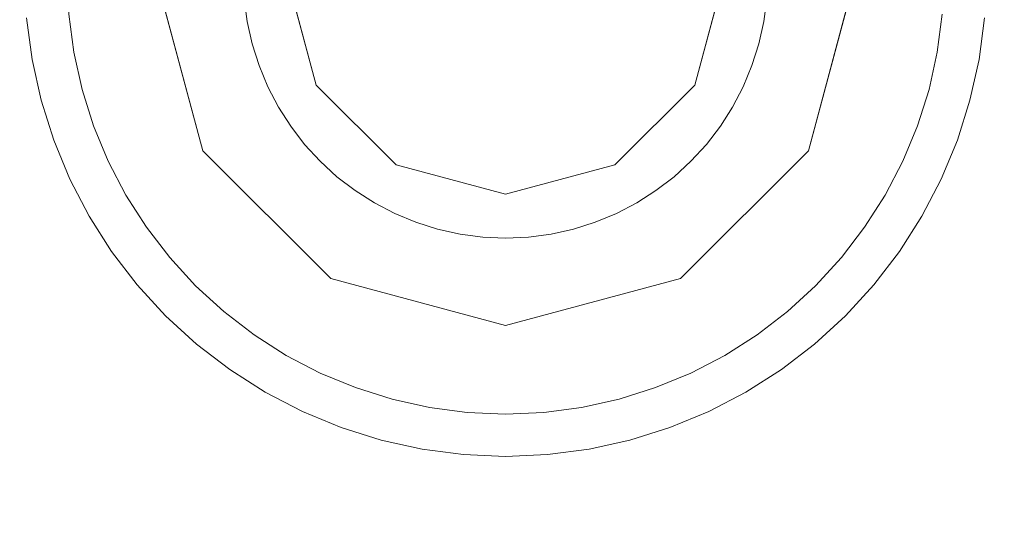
# Model space of a CAD drawing. Header units: inches. Extents: x -412 to -304, y -62 to 18.
# Tile 527 of 656: x -362.8 to -362.357, y -3.253 to -3.023. Entities that reach past the tile are written whole.
import ezdxf

# ---------------------------------------------------------------- set-up
doc = ezdxf.new("R2010")
doc.units = ezdxf.units.IN
doc.header["$LTSCALE"] = 32
doc.header["$MEASUREMENT"] = 0
for name, color, linetype, lineweight in [('Black', 7, 'Continuous', 18), ('DashLine', 7, 'Continuous', 13), ('Drawing', 7, 'Continuous', 18), ('Metal_HtAdjMech', 7, 'Continuous', 18), ('Metal_MP', 7, 'Continuous', 5), ('None', 7, 'Continuous', 18), ('SolidLine', 7, 'Continuous', 15), ('Wood_1-H', 7, 'Continuous', 13)]:
    doc.layers.add(name, color=color, linetype=linetype, lineweight=lineweight)

# ---------------------------------------------------------------- blocks, each defined once
blk = doc.blocks.new('Group-20')
at = {"layer": 'Black'}
for points in [[(-34.54794, 16.53613, 28.9791), (34.54794, 16.53613, 28.9791), (34.54794, -16.53613, 28.9791), (-34.54794, -16.53613, 28.9791)], [(-34.54794, 16.53613, 27.70079), (34.54794, 16.53613, 27.70079), (34.54794, -16.53613, 27.70079), (-34.54794, -16.53613, 27.70079)]]:
    blk.add_3dface(points, dxfattribs=at)
at = {"layer": 'Wood_1-H'}
for points in [[(-35.96494, 17.95313, 28.99879), (35.96494, 17.95313, 28.99879), (35.96494, -17.95313, 28.99879), (-35.96494, -17.95313, 28.99879)], [(-35.96494, 17.95313, 28.9791), (35.96494, 17.95313, 28.9791), (35.96494, -17.95313, 28.9791), (-35.96494, -17.95313, 28.9791)]]:
    blk.add_3dface(points, dxfattribs=at)
blk = doc.blocks.new('MP-Leg-502-89 (3D)')
at = {"layer": 'Metal_MP', "invisible_edges": 8}
for points in [[(-1.84436, 0.25, 5.29509), (-19.27102, 0.25, 1.8125), (-19.27102, -0.25, 1.8125), (-1.84436, -0.25, 5.29509)], [(-1.84436, -0.25, 2.30255), (-19.27102, -0.25, 0.3125), (-19.27102, 0.25, 0.3125), (-1.84436, 0.25, 2.30255)]]:
    blk.add_3dface(points, dxfattribs=at)
at = {"layer": 'Metal_MP'}
blk.add_3dface([(-1.84436, -0.25, 2.30255), (-1.84436, -0.25, 5.29509), (-19.27102, -0.25, 1.8125), (-19.27102, -0.25, 0.3125)], dxfattribs=at)
blk = doc.blocks.new('MPHtAdjLeg-16-NoCable (3D)')
at = {"layer": 'DashLine', "color": 7, "rotation": 59.99999999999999}
blk.add_blockref('MP-Leg-502-89 (3D)', (0, 0), dxfattribs=at)
blk = doc.blocks.new('MpHtAdjBase-3 (3D)')
at = {"layer": 'Black', "color": 7}
blk.add_blockref('MPHtAdjLeg-16-NoCable (3D)', (-21.55512, 0), dxfattribs=at)
blk = doc.blocks.new('TIEndPipe-500 (3D)')
at = {"layer": 'Black'}
for points, invisible_edges in [([(-0.92437, -4.39205, -0.07874), (-0.93459, -4.3907, -0.07874), (-0.92601, -4.29265, -0.07874), (-0.90728, -4.29512, -0.07874)], 10), ([(-0.90728, -4.29512, -0.01969), (-0.92601, -4.29265, -0.01969), (-0.92767, -4.31169), (-0.9106, -4.31393)], 10), ([(-0.92601, -4.29265, -0.07874), (-0.92601, -4.29265, -0.01969), (-0.90728, -4.29512, -0.01969), (-0.90728, -4.29512, -0.07874)], 5), ([(-0.90728, -4.29512, -0.07874), (-0.88884, -4.29921, -0.07874), (-0.91431, -4.39428, -0.07874), (-0.92437, -4.39205, -0.07874)], 10), ([(-0.88884, -4.29921, -0.01969), (-0.90728, -4.29512, -0.01969), (-0.9106, -4.31393), (-0.89378, -4.31766)], 10), ([(-0.90728, -4.29512, -0.07874), (-0.90728, -4.29512, -0.01969), (-0.88884, -4.29921, -0.01969), (-0.88884, -4.29921, -0.07874)], 5), ([(-0.88884, -4.29921, -0.07874), (-0.87082, -4.30489, -0.07874), (-0.90449, -4.39738, -0.07874), (-0.91431, -4.39428, -0.07874)], 10), ([(-0.87082, -4.30489, -0.01969), (-0.88884, -4.29921, -0.01969), (-0.89378, -4.31766), (-0.87736, -4.32284)], 10), ([(-0.88884, -4.29921, -0.07874), (-0.88884, -4.29921, -0.01969), (-0.87082, -4.30489, -0.01969), (-0.87082, -4.30489, -0.07874)], 5), ([(-0.89497, -4.40132, -0.07874), (-0.90449, -4.39738, -0.07874), (-0.87082, -4.30489, -0.07874), (-0.85337, -4.31211, -0.07874)], 10), ([(-0.85337, -4.31211, -0.01969), (-0.87082, -4.30489, -0.01969), (-0.87736, -4.32284), (-0.86145, -4.32943)], 10), ([(-0.87082, -4.30489, -0.07874), (-0.87082, -4.30489, -0.01969), (-0.85337, -4.31211, -0.01969), (-0.85337, -4.31211, -0.07874)], 5), ([(-0.9106, -4.31393), (-0.92767, -4.31169), (-0.94494, -4.40994)], 10), ([(-0.94494, -4.40994), (-0.89573, -4.42312), (-0.89378, -4.31766), (-0.9106, -4.31393)], 10), ([(-0.85337, -4.31211, -0.07874), (-0.83661, -4.32084, -0.07874), (-0.88583, -4.40608, -0.07874), (-0.89497, -4.40132, -0.07874)], 10), ([(-0.83661, -4.32084, -0.01969), (-0.85337, -4.31211, -0.01969), (-0.86145, -4.32943), (-0.84617, -4.33739)], 10), ([(-0.85337, -4.31211, -0.07874), (-0.85337, -4.31211, -0.01969), (-0.83661, -4.32084, -0.01969), (-0.83661, -4.32084, -0.07874)], 5), ([(-0.89573, -4.42312), (-0.86145, -4.32943), (-0.87736, -4.32284), (-0.89378, -4.31766)], 9), ([(-0.87714, -4.41161, -0.07874), (-0.88583, -4.40608, -0.07874), (-0.83661, -4.32084, -0.07874), (-0.82068, -4.33099, -0.07874)], 10), ([(-0.82068, -4.33099, -0.01969), (-0.83661, -4.32084, -0.01969), (-0.84617, -4.33739), (-0.83164, -4.34664)], 10), ([(-0.83661, -4.32084, -0.07874), (-0.83661, -4.32084, -0.01969), (-0.82068, -4.33099, -0.01969), (-0.82068, -4.33099, -0.07874)], 5), ([(-0.89573, -4.42312), (-0.84617, -4.33739), (-0.86145, -4.32943)], 9), ([(-0.86896, -4.41788, -0.07874), (-0.87714, -4.41161, -0.07874), (-0.82068, -4.33099, -0.07874), (-0.8057, -4.34249, -0.07874)], 10), ([(-0.8057, -4.34249, -0.01969), (-0.82068, -4.33099, -0.01969), (-0.83164, -4.34664), (-0.81798, -4.35712)], 10), ([(-0.82068, -4.33099, -0.07874), (-0.82068, -4.33099, -0.01969), (-0.8057, -4.34249, -0.01969), (-0.8057, -4.34249, -0.07874)], 5), ([(-0.81798, -4.35712), (-0.83164, -4.34664), (-0.84617, -4.33739), (-0.89573, -4.42312)], 12), ([(-0.8057, -4.34249, -0.07874), (-0.79177, -4.35525, -0.07874), (-0.86137, -4.42485, -0.07874), (-0.86896, -4.41788, -0.07874)], 10), ([(-0.79177, -4.35525, -0.01969), (-0.8057, -4.34249, -0.01969), (-0.81798, -4.35712), (-0.80528, -4.36876)], 10), ([(-0.8057, -4.34249, -0.07874), (-0.8057, -4.34249, -0.01969), (-0.79177, -4.35525, -0.01969), (-0.79177, -4.35525, -0.07874)], 5), ([(-0.80528, -4.36876), (-0.81798, -4.35712), (-0.89573, -4.42312), (-0.8597, -4.45915)], 10), ([(-0.8544, -4.43244, -0.07874), (-0.86137, -4.42485, -0.07874), (-0.79177, -4.35525, -0.07874), (-0.77901, -4.36918, -0.07874)], 10), ([(-0.77901, -4.36918, -0.01969), (-0.79177, -4.35525, -0.01969), (-0.80528, -4.36876), (-0.79364, -4.38146)], 10), ([(-0.79177, -4.35525, -0.07874), (-0.79177, -4.35525, -0.01969), (-0.77901, -4.36918, -0.01969), (-0.77901, -4.36918, -0.07874)], 5), ([(-0.8597, -4.45915), (-0.79364, -4.38146), (-0.80528, -4.36876)], 9), ([(-0.77901, -4.36918, -0.07874), (-0.76751, -4.38416, -0.07874), (-0.84813, -4.44062, -0.07874), (-0.8544, -4.43244, -0.07874)], 10), ([(-0.76751, -4.38416, -0.01969), (-0.77901, -4.36918, -0.01969), (-0.79364, -4.38146), (-0.78316, -4.39512)], 10), ([(-0.77901, -4.36918, -0.07874), (-0.77901, -4.36918, -0.01969), (-0.76751, -4.38416, -0.01969), (-0.76751, -4.38416, -0.07874)], 5), ([(-0.8597, -4.45915), (-0.7739, -4.40965), (-0.78316, -4.39512), (-0.79364, -4.38146)], 9), ([(-0.8426, -4.44931, -0.07874), (-0.84813, -4.44062, -0.07874), (-0.76751, -4.38416, -0.07874), (-0.75736, -4.40009, -0.07874)], 10), ([(-0.75736, -4.40009, -0.01969), (-0.76751, -4.38416, -0.01969), (-0.78316, -4.39512), (-0.7739, -4.40965)], 10), ([(-0.76751, -4.38416, -0.07874), (-0.76751, -4.38416, -0.01969), (-0.75736, -4.40009, -0.01969), (-0.75736, -4.40009, -0.07874)], 5), ([(-0.92437, -4.39205, -0.15748), (-0.93459, -4.3907, -0.15748), (-0.94488, -4.39025, -0.15748), (-0.94494, -4.40994, -0.15748)], 12), ([(-0.91431, -4.39428, -0.15748), (-0.92437, -4.39205, -0.15748), (-0.94494, -4.40994, -0.15748), (-0.89573, -4.42312, -0.15748)], 10), ([(-0.93459, -4.3907, -0.15748), (-0.93459, -4.3907, -0.07874), (-0.92437, -4.39205, -0.07874), (-0.92437, -4.39205, -0.15748)], 5), ([(-0.92437, -4.39205, -0.15748), (-0.92437, -4.39205, -0.07874), (-0.91431, -4.39428, -0.07874), (-0.91431, -4.39428, -0.15748)], 5), ([(-0.91431, -4.39428, -0.15748), (-0.91431, -4.39428, -0.07874), (-0.90449, -4.39738, -0.07874), (-0.90449, -4.39738, -0.15748)], 5), ([(-0.89497, -4.40132, -0.15748), (-0.90449, -4.39738, -0.15748), (-0.91431, -4.39428, -0.15748), (-0.89573, -4.42312, -0.15748)], 12), ([(-0.90449, -4.39738, -0.15748), (-0.90449, -4.39738, -0.07874), (-0.89497, -4.40132, -0.07874), (-0.89497, -4.40132, -0.15748)], 5), ([(-0.89573, -4.42312, -0.15748), (-0.88583, -4.40608, -0.15748), (-0.89497, -4.40132, -0.15748)], 9), ([(-0.89497, -4.40132, -0.15748), (-0.89497, -4.40132, -0.07874), (-0.88583, -4.40608, -0.07874), (-0.88583, -4.40608, -0.15748)], 5), ([(-0.75736, -4.40009, -0.07874), (-0.74863, -4.41685, -0.07874), (-0.83784, -4.45845, -0.07874), (-0.8426, -4.44931, -0.07874)], 10), ([(-0.74863, -4.41685, -0.01969), (-0.75736, -4.40009, -0.01969), (-0.7739, -4.40965), (-0.76595, -4.42493)], 10), ([(-0.75736, -4.40009, -0.07874), (-0.75736, -4.40009, -0.01969), (-0.74863, -4.41685, -0.01969), (-0.74863, -4.41685, -0.07874)], 5), ([(-0.86896, -4.41788, -0.15748), (-0.87714, -4.41161, -0.15748), (-0.88583, -4.40608, -0.15748), (-0.89573, -4.42312, -0.15748)], 12), ([(-0.88583, -4.40608, -0.15748), (-0.88583, -4.40608, -0.07874), (-0.87714, -4.41161, -0.07874), (-0.87714, -4.41161, -0.15748)], 5), ([(-0.87714, -4.41161, -0.15748), (-0.87714, -4.41161, -0.07874), (-0.86896, -4.41788, -0.07874), (-0.86896, -4.41788, -0.15748)], 5), ([(-0.76595, -4.42493), (-0.7739, -4.40965), (-0.8597, -4.45915)], 10), ([(-0.86137, -4.42485, -0.15748), (-0.86896, -4.41788, -0.15748), (-0.89573, -4.42312, -0.15748), (-0.8597, -4.45915, -0.15748)], 10), ([(-0.86896, -4.41788, -0.15748), (-0.86896, -4.41788, -0.07874), (-0.86137, -4.42485, -0.07874), (-0.86137, -4.42485, -0.15748)], 5), ([(-0.83389, -4.46797, -0.07874), (-0.83784, -4.45845, -0.07874), (-0.74863, -4.41685, -0.07874), (-0.74141, -4.4343, -0.07874)], 10), ([(-0.74141, -4.4343, -0.01969), (-0.74863, -4.41685, -0.01969), (-0.76595, -4.42493), (-0.75936, -4.44084)], 10), ([(-0.74863, -4.41685, -0.07874), (-0.74863, -4.41685, -0.01969), (-0.74141, -4.4343, -0.01969), (-0.74141, -4.4343, -0.07874)], 5), ([(-0.86137, -4.42485, -0.15748), (-0.86137, -4.42485, -0.07874), (-0.8544, -4.43244, -0.07874), (-0.8544, -4.43244, -0.15748)], 5), ([(-0.8597, -4.45915, -0.15748), (-0.8544, -4.43244, -0.15748), (-0.86137, -4.42485, -0.15748)], 9), ([(-0.75936, -4.44084), (-0.76595, -4.42493), (-0.8597, -4.45915)], 10), ([(-0.8597, -4.45915, -0.15748), (-0.8426, -4.44931, -0.15748), (-0.84813, -4.44062, -0.15748), (-0.8544, -4.43244, -0.15748)], 9), ([(-0.8544, -4.43244, -0.15748), (-0.8544, -4.43244, -0.07874), (-0.84813, -4.44062, -0.07874), (-0.84813, -4.44062, -0.15748)], 5), ([(-0.74141, -4.4343, -0.07874), (-0.73572, -4.45232, -0.07874), (-0.8308, -4.47779, -0.07874), (-0.83389, -4.46797, -0.07874)], 10), ([(-0.73572, -4.45232, -0.01969), (-0.74141, -4.4343, -0.01969), (-0.75936, -4.44084), (-0.75418, -4.45726)], 10), ([(-0.74141, -4.4343, -0.07874), (-0.74141, -4.4343, -0.01969), (-0.73572, -4.45232, -0.01969), (-0.73572, -4.45232, -0.07874)], 5), ([(-0.8597, -4.45915), (-0.84652, -4.50836), (-0.75418, -4.45726), (-0.75936, -4.44084)], 10), ([(-0.84813, -4.44062, -0.15748), (-0.84813, -4.44062, -0.07874), (-0.8426, -4.44931, -0.07874), (-0.8426, -4.44931, -0.15748)], 5), ([(-0.83389, -4.46797, -0.15748), (-0.83784, -4.45845, -0.15748), (-0.8426, -4.44931, -0.15748), (-0.8597, -4.45915, -0.15748)], 12), ([(-0.8426, -4.44931, -0.15748), (-0.8426, -4.44931, -0.07874), (-0.83784, -4.45845, -0.07874), (-0.83784, -4.45845, -0.15748)], 5), ([(-0.82857, -4.48785, -0.07874), (-0.8308, -4.47779, -0.07874), (-0.73572, -4.45232, -0.07874), (-0.73164, -4.47076, -0.07874)], 10), ([(-0.73164, -4.47076, -0.01969), (-0.73572, -4.45232, -0.01969), (-0.75418, -4.45726), (-0.75045, -4.47408)], 10), ([(-0.73572, -4.45232, -0.07874), (-0.73572, -4.45232, -0.01969), (-0.73164, -4.47076, -0.01969), (-0.73164, -4.47076, -0.07874)], 5), ([(-0.8308, -4.47779, -0.15748), (-0.83389, -4.46797, -0.15748), (-0.8597, -4.45915, -0.15748), (-0.84652, -4.50836, -0.15748)], 10), ([(-0.84652, -4.50836), (-0.75045, -4.47408), (-0.75418, -4.45726)], 9), ([(-0.83784, -4.45845, -0.15748), (-0.83784, -4.45845, -0.07874), (-0.83389, -4.46797, -0.07874), (-0.83389, -4.46797, -0.15748)], 5), ([(-0.83389, -4.46797, -0.15748), (-0.83389, -4.46797, -0.07874), (-0.8308, -4.47779, -0.07874), (-0.8308, -4.47779, -0.15748)], 5), ([(-0.82722, -4.49807, -0.07874), (-0.82857, -4.48785, -0.07874), (-0.73164, -4.47076, -0.07874), (-0.72917, -4.48949, -0.07874)], 10), ([(-0.72917, -4.48949, -0.01969), (-0.73164, -4.47076, -0.01969), (-0.75045, -4.47408), (-0.74821, -4.49116)], 10), ([(-0.73164, -4.47076, -0.07874), (-0.73164, -4.47076, -0.01969), (-0.72917, -4.48949, -0.01969), (-0.72917, -4.48949, -0.07874)], 5), ([(-0.84652, -4.50836), (-0.74745, -4.50836), (-0.74821, -4.49116), (-0.75045, -4.47408)], 9), ([(-0.84652, -4.50836, -0.15748), (-0.82857, -4.48785, -0.15748), (-0.8308, -4.47779, -0.15748)], 9), ([(-0.8308, -4.47779, -0.15748), (-0.8308, -4.47779, -0.07874), (-0.82857, -4.48785, -0.07874), (-0.82857, -4.48785, -0.15748)], 5), ([(-0.84652, -4.50836, -0.15748), (-0.82722, -4.49807, -0.15748), (-0.82857, -4.48785, -0.15748)], 9), ([(-0.82857, -4.48785, -0.15748), (-0.82857, -4.48785, -0.07874), (-0.82722, -4.49807, -0.07874), (-0.82722, -4.49807, -0.15748)], 5), ([(-0.72917, -4.48949, -0.07874), (-0.72835, -4.50836, -0.07874), (-0.82677, -4.50836, -0.07874), (-0.82722, -4.49807, -0.07874)], 10), ([(-0.72835, -4.50836, -0.01969), (-0.72917, -4.48949, -0.01969), (-0.74821, -4.49116), (-0.74745, -4.50836)], 10), ([(-0.72917, -4.48949, -0.07874), (-0.72917, -4.48949, -0.01969), (-0.72835, -4.50836, -0.01969), (-0.72835, -4.50836, -0.07874)], 5), ([(-0.84652, -4.50836, -0.15748), (-0.82677, -4.50836, -0.15748), (-0.82722, -4.49807, -0.15748)], 9), ([(-0.82722, -4.49807, -0.15748), (-0.82722, -4.49807, -0.07874), (-0.82677, -4.50836, -0.07874), (-0.82677, -4.50836, -0.15748)], 5), ([(-0.84652, -4.50836), (-0.8597, -4.55757), (-0.75936, -4.57589), (-0.75418, -4.55946)], 10), ([(-0.84652, -4.50836, -0.15748), (-0.8597, -4.55757, -0.15748), (-0.83389, -4.54876, -0.15748), (-0.8308, -4.53893, -0.15748)], 10), ([(-0.75418, -4.55946), (-0.75045, -4.54265), (-0.84652, -4.50836)], 10), ([(-0.75045, -4.54265), (-0.74821, -4.52557), (-0.74745, -4.50836), (-0.84652, -4.50836)], 12), ([(-0.8308, -4.53893, -0.15748), (-0.82857, -4.52887, -0.15748), (-0.84652, -4.50836, -0.15748)], 10), ([(-0.82857, -4.52887, -0.15748), (-0.82722, -4.51866, -0.15748), (-0.84652, -4.50836, -0.15748)], 10), ([(-0.82722, -4.51866, -0.15748), (-0.82677, -4.50836, -0.15748), (-0.84652, -4.50836, -0.15748)], 10), ([(-0.82722, -4.51866, -0.07874), (-0.82677, -4.50836, -0.07874), (-0.72835, -4.50836, -0.07874), (-0.72917, -4.52723, -0.07874)], 10), ([(-0.82677, -4.50836, -0.15748), (-0.82677, -4.50836, -0.07874), (-0.82722, -4.51866, -0.07874), (-0.82722, -4.51866, -0.15748)], 5), ([(-0.72917, -4.52723, -0.01969), (-0.72835, -4.50836, -0.01969), (-0.74745, -4.50836), (-0.74821, -4.52557)], 10), ([(-0.72835, -4.50836, -0.07874), (-0.72835, -4.50836, -0.01969), (-0.72917, -4.52723, -0.01969), (-0.72917, -4.52723, -0.07874)], 5), ([(-0.72917, -4.52723, -0.07874), (-0.73164, -4.54596, -0.07874), (-0.82857, -4.52887, -0.07874), (-0.82722, -4.51866, -0.07874)], 10), ([(-0.82722, -4.51866, -0.15748), (-0.82722, -4.51866, -0.07874), (-0.82857, -4.52887, -0.07874), (-0.82857, -4.52887, -0.15748)], 5), ([(-0.73164, -4.54596, -0.01969), (-0.72917, -4.52723, -0.01969), (-0.74821, -4.52557), (-0.75045, -4.54265)], 10), ([(-0.73164, -4.54596, -0.07874), (-0.73572, -4.56441, -0.07874), (-0.8308, -4.53893, -0.07874), (-0.82857, -4.52887, -0.07874)], 10), ([(-0.82857, -4.52887, -0.15748), (-0.82857, -4.52887, -0.07874), (-0.8308, -4.53893, -0.07874), (-0.8308, -4.53893, -0.15748)], 5), ([(-0.72917, -4.52723, -0.07874), (-0.72917, -4.52723, -0.01969), (-0.73164, -4.54596, -0.01969), (-0.73164, -4.54596, -0.07874)], 5), ([(-0.83389, -4.54876, -0.07874), (-0.8308, -4.53893, -0.07874), (-0.73572, -4.56441, -0.07874), (-0.74141, -4.58242, -0.07874)], 10), ([(-0.8308, -4.53893, -0.15748), (-0.8308, -4.53893, -0.07874), (-0.83389, -4.54876, -0.07874), (-0.83389, -4.54876, -0.15748)], 5), ([(-0.73572, -4.56441, -0.01969), (-0.73164, -4.54596, -0.01969), (-0.75045, -4.54265), (-0.75418, -4.55946)], 10), ([(-0.8597, -4.55757, -0.15748), (-0.8426, -4.56742, -0.15748), (-0.83784, -4.55828, -0.15748), (-0.83389, -4.54876, -0.15748)], 9), ([(-0.74141, -4.58242, -0.07874), (-0.74863, -4.59987, -0.07874), (-0.83784, -4.55828, -0.07874), (-0.83389, -4.54876, -0.07874)], 10), ([(-0.83389, -4.54876, -0.15748), (-0.83389, -4.54876, -0.07874), (-0.83784, -4.55828, -0.07874), (-0.83784, -4.55828, -0.15748)], 5), ([(-0.73164, -4.54596, -0.07874), (-0.73164, -4.54596, -0.01969), (-0.73572, -4.56441, -0.01969), (-0.73572, -4.56441, -0.07874)], 5), ([(-0.81798, -4.6596), (-0.80528, -4.64796), (-0.8597, -4.55757), (-0.89573, -4.5936)], 10), ([(-0.8597, -4.55757, -0.15748), (-0.89573, -4.5936, -0.15748), (-0.86896, -4.59884, -0.15748), (-0.86137, -4.59188, -0.15748)], 10), ([(-0.86137, -4.59188, -0.15748), (-0.8544, -4.58428, -0.15748), (-0.8597, -4.55757, -0.15748)], 10), ([(-0.80528, -4.64796), (-0.79364, -4.63527), (-0.8597, -4.55757)], 10), ([(-0.79364, -4.63527), (-0.78316, -4.6216), (-0.7739, -4.60708), (-0.8597, -4.55757)], 12), ([(-0.8597, -4.55757), (-0.7739, -4.60708), (-0.76595, -4.5918), (-0.75936, -4.57589)], 9), ([(-0.8544, -4.58428, -0.15748), (-0.84813, -4.57611, -0.15748), (-0.8426, -4.56742, -0.15748), (-0.8597, -4.55757, -0.15748)], 12), ([(-0.8426, -4.56742, -0.07874), (-0.83784, -4.55828, -0.07874), (-0.74863, -4.59987, -0.07874), (-0.75736, -4.61663, -0.07874)], 10), ([(-0.83784, -4.55828, -0.15748), (-0.83784, -4.55828, -0.07874), (-0.8426, -4.56742, -0.07874), (-0.8426, -4.56742, -0.15748)], 5), ([(-0.74141, -4.58242, -0.01969), (-0.73572, -4.56441, -0.01969), (-0.75418, -4.55946), (-0.75936, -4.57589)], 10), ([(-0.73572, -4.56441, -0.07874), (-0.73572, -4.56441, -0.01969), (-0.74141, -4.58242, -0.01969), (-0.74141, -4.58242, -0.07874)], 5), ([(-0.75736, -4.61663, -0.07874), (-0.76751, -4.63256, -0.07874), (-0.84813, -4.57611, -0.07874), (-0.8426, -4.56742, -0.07874)], 10), ([(-0.8426, -4.56742, -0.15748), (-0.8426, -4.56742, -0.07874), (-0.84813, -4.57611, -0.07874), (-0.84813, -4.57611, -0.15748)], 5), ([(-0.74863, -4.59987, -0.01969), (-0.74141, -4.58242, -0.01969), (-0.75936, -4.57589), (-0.76595, -4.5918)], 10), ([(-0.8544, -4.58428, -0.07874), (-0.84813, -4.57611, -0.07874), (-0.76751, -4.63256, -0.07874), (-0.77901, -4.64755, -0.07874)], 10), ([(-0.84813, -4.57611, -0.15748), (-0.84813, -4.57611, -0.07874), (-0.8544, -4.58428, -0.07874), (-0.8544, -4.58428, -0.15748)], 5), ([(-0.77901, -4.64755, -0.07874), (-0.79177, -4.66148, -0.07874), (-0.86137, -4.59188, -0.07874), (-0.8544, -4.58428, -0.07874)], 10), ([(-0.8544, -4.58428, -0.15748), (-0.8544, -4.58428, -0.07874), (-0.86137, -4.59188, -0.07874), (-0.86137, -4.59188, -0.15748)], 5), ([(-0.74141, -4.58242, -0.07874), (-0.74141, -4.58242, -0.01969), (-0.74863, -4.59987, -0.01969), (-0.74863, -4.59987, -0.07874)], 5), ([(-0.89573, -4.5936), (-0.94494, -4.60679), (-0.9106, -4.70279), (-0.89378, -4.69906)], 10), ([(-0.89573, -4.5936, -0.15748), (-0.94494, -4.60679, -0.15748), (-0.92437, -4.62468, -0.15748), (-0.91431, -4.62245, -0.15748)], 10), ([(-0.89573, -4.5936, -0.15748), (-0.91431, -4.62245, -0.15748), (-0.90449, -4.61935, -0.15748), (-0.89497, -4.61541, -0.15748)], 9), ([(-0.89573, -4.5936), (-0.83164, -4.67009), (-0.81798, -4.6596)], 9), ([(-0.89573, -4.5936), (-0.84617, -4.67934), (-0.83164, -4.67009)], 9), ([(-0.89378, -4.69906), (-0.87736, -4.69388), (-0.86145, -4.68729), (-0.89573, -4.5936)], 12), ([(-0.86145, -4.68729), (-0.84617, -4.67934), (-0.89573, -4.5936)], 10), ([(-0.89573, -4.5936, -0.15748), (-0.88583, -4.61065, -0.15748), (-0.87714, -4.60511, -0.15748), (-0.86896, -4.59884, -0.15748)], 9), ([(-0.89497, -4.61541, -0.15748), (-0.88583, -4.61065, -0.15748), (-0.89573, -4.5936, -0.15748)], 10), ([(-0.86896, -4.59884, -0.07874), (-0.86137, -4.59188, -0.07874), (-0.79177, -4.66148, -0.07874), (-0.8057, -4.67424, -0.07874)], 10), ([(-0.86137, -4.59188, -0.15748), (-0.86137, -4.59188, -0.07874), (-0.86896, -4.59884, -0.07874), (-0.86896, -4.59884, -0.15748)], 5), ([(-0.75736, -4.61663, -0.01969), (-0.74863, -4.59987, -0.01969), (-0.76595, -4.5918), (-0.7739, -4.60708)], 10), ([(-0.8057, -4.67424, -0.07874), (-0.82068, -4.68574, -0.07874), (-0.87714, -4.60511, -0.07874), (-0.86896, -4.59884, -0.07874)], 10), ([(-0.86896, -4.59884, -0.15748), (-0.86896, -4.59884, -0.07874), (-0.87714, -4.60511, -0.07874), (-0.87714, -4.60511, -0.15748)], 5), ([(-0.74863, -4.59987, -0.07874), (-0.74863, -4.59987, -0.01969), (-0.75736, -4.61663, -0.01969), (-0.75736, -4.61663, -0.07874)], 5), ([(-0.94494, -4.60679), (-0.94488, -4.70579), (-0.92767, -4.70504), (-0.9106, -4.70279)], 9), ([(-0.94494, -4.60679, -0.15748), (-0.94488, -4.62647, -0.15748), (-0.93459, -4.62602, -0.15748), (-0.92437, -4.62468, -0.15748)], 9), ([(-0.82068, -4.68574, -0.07874), (-0.83661, -4.69589, -0.07874), (-0.88583, -4.61065, -0.07874), (-0.87714, -4.60511, -0.07874)], 10), ([(-0.87714, -4.60511, -0.15748), (-0.87714, -4.60511, -0.07874), (-0.88583, -4.61065, -0.07874), (-0.88583, -4.61065, -0.15748)], 5), ([(-0.89497, -4.61541, -0.07874), (-0.88583, -4.61065, -0.07874), (-0.83661, -4.69589, -0.07874), (-0.85337, -4.70461, -0.07874)], 10), ([(-0.88583, -4.61065, -0.15748), (-0.88583, -4.61065, -0.07874), (-0.89497, -4.61541, -0.07874), (-0.89497, -4.61541, -0.15748)], 5), ([(-0.76751, -4.63256, -0.01969), (-0.75736, -4.61663, -0.01969), (-0.7739, -4.60708), (-0.78316, -4.6216)], 10), ([(-0.85337, -4.70461, -0.07874), (-0.87082, -4.71184, -0.07874), (-0.90449, -4.61935, -0.07874), (-0.89497, -4.61541, -0.07874)], 10), ([(-0.89497, -4.61541, -0.15748), (-0.89497, -4.61541, -0.07874), (-0.90449, -4.61935, -0.07874), (-0.90449, -4.61935, -0.15748)], 5), ([(-0.91431, -4.62245, -0.07874), (-0.90449, -4.61935, -0.07874), (-0.87082, -4.71184, -0.07874), (-0.88884, -4.71752, -0.07874)], 10), ([(-0.90449, -4.61935, -0.15748), (-0.90449, -4.61935, -0.07874), (-0.91431, -4.62245, -0.07874), (-0.91431, -4.62245, -0.15748)], 5), ([(-0.75736, -4.61663, -0.07874), (-0.75736, -4.61663, -0.01969), (-0.76751, -4.63256, -0.01969), (-0.76751, -4.63256, -0.07874)], 5), ([(-0.90728, -4.72161, -0.07874), (-0.92601, -4.72407, -0.07874), (-0.93459, -4.62602, -0.07874), (-0.92437, -4.62468, -0.07874)], 10), ([(-0.92437, -4.62468, -0.15748), (-0.92437, -4.62468, -0.07874), (-0.93459, -4.62602, -0.07874), (-0.93459, -4.62602, -0.15748)], 5), ([(-0.92437, -4.62468, -0.07874), (-0.91431, -4.62245, -0.07874), (-0.88884, -4.71752, -0.07874), (-0.90728, -4.72161, -0.07874)], 10), ([(-0.91431, -4.62245, -0.15748), (-0.91431, -4.62245, -0.07874), (-0.92437, -4.62468, -0.07874), (-0.92437, -4.62468, -0.15748)], 5), ([(-0.77901, -4.64755, -0.01969), (-0.76751, -4.63256, -0.01969), (-0.78316, -4.6216), (-0.79364, -4.63527)], 10), ([(-0.76751, -4.63256, -0.07874), (-0.76751, -4.63256, -0.01969), (-0.77901, -4.64755, -0.01969), (-0.77901, -4.64755, -0.07874)], 5), ([(-0.79177, -4.66148, -0.01969), (-0.77901, -4.64755, -0.01969), (-0.79364, -4.63527), (-0.80528, -4.64796)], 10), ([(-0.8057, -4.67424, -0.01969), (-0.79177, -4.66148, -0.01969), (-0.80528, -4.64796), (-0.81798, -4.6596)], 10), ([(-0.77901, -4.64755, -0.07874), (-0.77901, -4.64755, -0.01969), (-0.79177, -4.66148, -0.01969), (-0.79177, -4.66148, -0.07874)], 5), ([(-0.82068, -4.68574, -0.01969), (-0.8057, -4.67424, -0.01969), (-0.81798, -4.6596), (-0.83164, -4.67009)], 10), ([(-0.79177, -4.66148, -0.07874), (-0.79177, -4.66148, -0.01969), (-0.8057, -4.67424, -0.01969), (-0.8057, -4.67424, -0.07874)], 5), ([(-0.83661, -4.69589, -0.01969), (-0.82068, -4.68574, -0.01969), (-0.83164, -4.67009), (-0.84617, -4.67934)], 10), ([(-0.8057, -4.67424, -0.07874), (-0.8057, -4.67424, -0.01969), (-0.82068, -4.68574, -0.01969), (-0.82068, -4.68574, -0.07874)], 5), ([(-0.85337, -4.70461, -0.01969), (-0.83661, -4.69589, -0.01969), (-0.84617, -4.67934), (-0.86145, -4.68729)], 10), ([(-0.82068, -4.68574, -0.07874), (-0.82068, -4.68574, -0.01969), (-0.83661, -4.69589, -0.01969), (-0.83661, -4.69589, -0.07874)], 5), ([(-0.87082, -4.71184, -0.01969), (-0.85337, -4.70461, -0.01969), (-0.86145, -4.68729), (-0.87736, -4.69388)], 10), ([(-0.88884, -4.71752, -0.01969), (-0.87082, -4.71184, -0.01969), (-0.87736, -4.69388), (-0.89378, -4.69906)], 10), ([(-0.90728, -4.72161, -0.01969), (-0.88884, -4.71752, -0.01969), (-0.89378, -4.69906), (-0.9106, -4.70279)], 10), ([(-0.83661, -4.69589, -0.07874), (-0.83661, -4.69589, -0.01969), (-0.85337, -4.70461, -0.01969), (-0.85337, -4.70461, -0.07874)], 5), ([(-0.92601, -4.72407, -0.01969), (-0.90728, -4.72161, -0.01969), (-0.9106, -4.70279), (-0.92767, -4.70504)], 10), ([(-0.85337, -4.70461, -0.07874), (-0.85337, -4.70461, -0.01969), (-0.87082, -4.71184, -0.01969), (-0.87082, -4.71184, -0.07874)], 5), ([(-0.87082, -4.71184, -0.07874), (-0.87082, -4.71184, -0.01969), (-0.88884, -4.71752, -0.01969), (-0.88884, -4.71752, -0.07874)], 5), ([(-0.88884, -4.71752, -0.07874), (-0.88884, -4.71752, -0.01969), (-0.90728, -4.72161, -0.01969), (-0.90728, -4.72161, -0.07874)], 5), ([(-0.90728, -4.72161, -0.07874), (-0.90728, -4.72161, -0.01969), (-0.92601, -4.72407, -0.01969), (-0.92601, -4.72407, -0.07874)], 5)]:
    blk.add_3dface(points, dxfattribs=dict(at, invisible_edges=invisible_edges))
for points in [[(-0.94494, -4.40994, -0.15748), (-0.94494, -4.40994), (-0.89573, -4.42312), (-0.89573, -4.42312, -0.15748)], [(-0.89573, -4.42312, -0.15748), (-0.89573, -4.42312), (-0.8597, -4.45915), (-0.8597, -4.45915, -0.15748)], [(-0.8597, -4.45915, -0.15748), (-0.8597, -4.45915), (-0.84652, -4.50836), (-0.84652, -4.50836, -0.15748)], [(-0.84652, -4.50836, -0.15748), (-0.84652, -4.50836), (-0.8597, -4.55757), (-0.8597, -4.55757, -0.15748)], [(-0.8597, -4.55757, -0.15748), (-0.8597, -4.55757), (-0.89573, -4.5936), (-0.89573, -4.5936, -0.15748)], [(-0.89573, -4.5936, -0.15748), (-0.89573, -4.5936), (-0.94494, -4.60679), (-0.94494, -4.60679, -0.15748)]]:
    blk.add_3dface(points, dxfattribs=at)
at = {"layer": 'Metal_HtAdjMech'}
for points, invisible_edges in [([(-1.45669, -2.85508, -0.15748), (-0.86614, -7.32474, -0.15748), (-0.94488, -7.30364, -0.15748)], 9), ([(-1.45669, -2.85508, -0.15748), (-0.8085, -7.38238, -0.15748), (-0.86614, -7.32474, -0.15748)], 9), ([(-0.8085, -7.38238, -0.15748), (-1.45669, -2.85508, -0.15748), (-1.10236, -4.50836, -0.15748)], 11), ([(-1.45669, -2.85508, -0.15748), (-0.86614, -4.37198, -0.15748), (-0.94488, -4.35088, -0.15748)], 9), ([(-1.45669, -2.85508, -0.15748), (-0.8085, -4.42962, -0.15748), (-0.86614, -4.37198, -0.15748)], 9), ([(-0.8085, -4.42962, -0.15748), (-1.45669, -2.85508, -0.15748), (-1.06299, -3.01256, -0.15748)], 11), ([(-1.06299, -3.01256, -0.15748), (-0.7874, -4.50836, -0.15748), (-0.8085, -4.42962, -0.15748)], 9), ([(-0.7874, -4.50836, -0.15748), (-1.06299, -3.01256, -0.15748), (-0.94488, -3.13067, -0.15748)], 9), ([(-0.94488, -4.35088, -0.07874), (-0.86614, -4.37198, -0.07874), (-0.35433, -3.20941, -0.07874), (-0.43307, -3.13067, -0.07874)], 10), ([(-0.43307, -3.13067, -0.07874), (-0.94488, -3.13067, -0.07874), (-0.94488, -4.35088, -0.07874)], 10), ([(-0.7874, -4.50836, -0.15748), (-0.94488, -3.13067, -0.15748), (-0.43307, -3.13067, -0.15748), (-0.35433, -3.20941, -0.15748)], 9), ([(-0.86614, -4.37198, -0.07874), (-0.8085, -4.42962, -0.07874), (-0.35433, -3.20941, -0.07874)], 10), ([(-0.35433, -3.20941, -0.07874), (-0.8085, -7.38238, -0.07874), (-0.7874, -7.46112, -0.07874)], 9), ([(-0.8085, -7.38238, -0.07874), (-0.35433, -3.20941, -0.07874), (-0.7874, -4.50836, -0.07874), (-0.8085, -4.5871, -0.07874)], 11), ([(-0.8085, -4.42962, -0.07874), (-0.7874, -4.50836, -0.07874), (-0.35433, -3.20941, -0.07874)], 10), ([(-0.35433, -3.20941, -0.15748), (-0.35433, -9.74485, -0.15748), (-0.8085, -4.5871, -0.15748), (-0.7874, -4.50836, -0.15748)], 10), ([(-0.7874, -7.46112, -0.07874), (-0.35433, -9.74485, -0.07874), (-0.35433, -3.20941, -0.07874)], 9), ([(-1.10236, -4.50836, -0.15748), (-1.08126, -4.5871, -0.15748), (-0.7874, -7.46112, -0.15748), (-0.8085, -7.38238, -0.15748)], 10), ([(-0.7874, -7.46112, -0.15748), (-1.08126, -4.5871, -0.15748), (-1.02362, -4.64474, -0.15748)], 9), ([(-0.8085, -7.38238, -0.07874), (-0.8085, -4.5871, -0.07874), (-0.86614, -4.64474, -0.07874)], 9), ([(-0.86614, -4.64474, -0.15748), (-0.8085, -4.5871, -0.15748), (-0.35433, -9.74485, -0.15748)], 10), ([(-0.7874, -7.46112, -0.15748), (-1.02362, -4.64474, -0.15748), (-0.94488, -4.66584, -0.15748)], 9), ([(-0.94488, -7.30364, -0.07874), (-0.86614, -7.32474, -0.07874), (-0.86614, -4.64474, -0.07874), (-0.94488, -4.66584, -0.07874)], 10), ([(-0.7874, -7.46112, -0.15748), (-0.94488, -4.66584, -0.15748), (-0.86614, -4.64474, -0.15748), (-0.35433, -9.74485, -0.15748)], 13), ([(-0.86614, -7.32474, -0.07874), (-0.8085, -7.38238, -0.07874), (-0.86614, -4.64474, -0.07874)], 10)]:
    blk.add_3dface(points, dxfattribs=dict(at, invisible_edges=invisible_edges))
for points in [[(-0.94488, -4.35088, -0.07874), (-0.94488, -4.35088, -0.15748), (-0.86614, -4.37198, -0.15748), (-0.86614, -4.37198, -0.07874)], [(-0.86614, -4.37198, -0.07874), (-0.86614, -4.37198, -0.15748), (-0.8085, -4.42962, -0.15748), (-0.8085, -4.42962, -0.07874)], [(-0.8085, -4.42962, -0.07874), (-0.8085, -4.42962, -0.15748), (-0.7874, -4.50836, -0.15748), (-0.7874, -4.50836, -0.07874)], [(-0.7874, -4.50836, -0.07874), (-0.7874, -4.50836, -0.15748), (-0.8085, -4.5871, -0.15748), (-0.8085, -4.5871, -0.07874)], [(-0.8085, -4.5871, -0.07874), (-0.8085, -4.5871, -0.15748), (-0.86614, -4.64474, -0.15748), (-0.86614, -4.64474, -0.07874)], [(-0.86614, -4.64474, -0.07874), (-0.86614, -4.64474, -0.15748), (-0.94488, -4.66584, -0.15748), (-0.94488, -4.66584, -0.07874)]]:
    blk.add_3dface(points, dxfattribs=at)
blk = doc.blocks.new('Group-23')
at = {"layer": 'None'}
blk.add_blockref('Group-20', (0, 0), dxfattribs=at)
at = {"layer": 'SolidLine', "color": 7}
for name, p in [('MpHtAdjBase-3 (3D)', (0, 0)), ('TIEndPipe-500 (3D)', (-21.55512, 0, 27.70079))]:
    blk.add_blockref(name, p, dxfattribs=at)
blk = doc.blocks.new('MP Ht Adju Rect Table (3D)')
at = {"layer": 'None'}
blk.add_blockref('Group-23', (0, 0), dxfattribs=at)
at = {"layer": 'Drawing', "color": 0, "flags": 1}
for tag in ['Tag', 'Catalog', 'Option1', 'Option2', 'Option3', 'Option4', 'Option5', 'Option6', 'Option7', 'Option8', 'Option9', 'Option10', 'Option11', 'Option12', 'Custom', 'FinishGroup', 'Discount', 'Item2', 'Item3', 'Item6', 'Item9', 'Item10', 'Item12', 'Item13', 'Item16', 'Item19', 'Item20', 'Item21', 'Item22', 'Item23', 'Item24', 'Item25', 'Item8', 'Item18', 'Item1', 'Item4', 'Item5', 'Item7', 'Item11', 'Item14', 'Item15', 'Item17']:
    blk.add_attdef(tag, (-16.60664, -46.53056), '', height=0.00709, dxfattribs=at)

msp = doc.modelspace()

# ---------------------------------------------------------------- block references
at = {"layer": 'Drawing', "rotation": 270}
msp.add_blockref('MP Ht Adju Rect Table (3D)', (-358.07283, -25.50309), dxfattribs=at)

doc.saveas('drawing.dxf')
